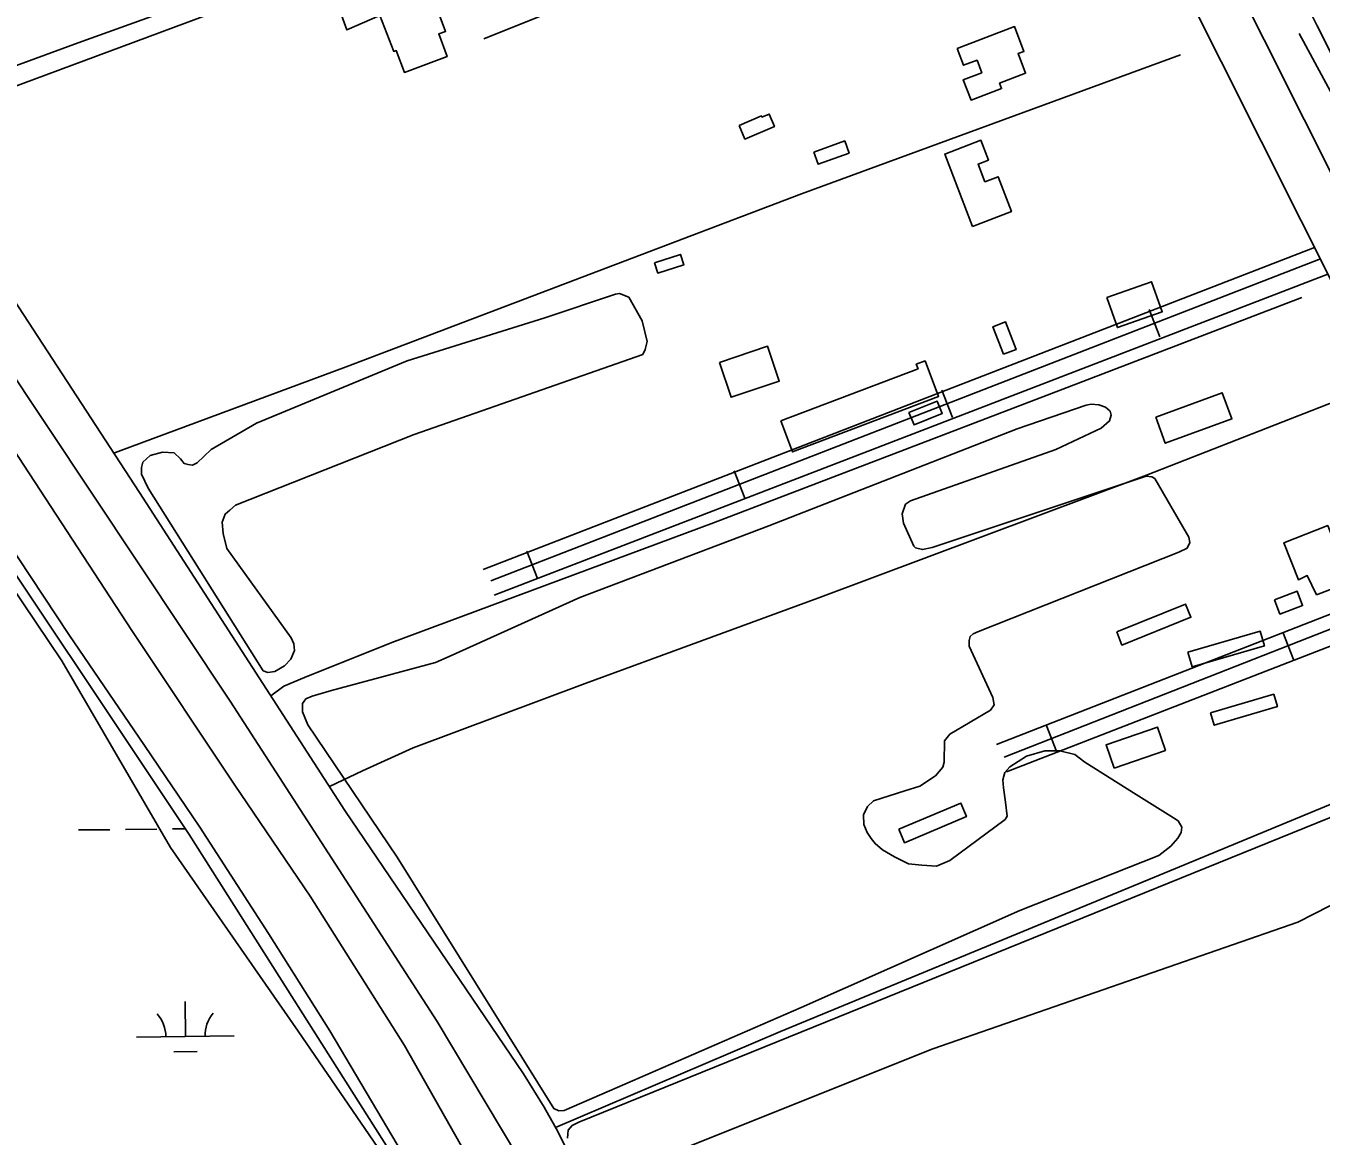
# Model space of a CAD drawing. Extents: x 3684037 to 3722149, y 433263 to 459021.
# Drawn here: x 3704871 to 3706197, y 442103 to 443240 of the extents above; entities that cross this region are included whole.
import ezdxf

# ---------------------------------------------------------------- set-up
doc = ezdxf.new("R2010")
doc.units = 0
for name, color, linetype in [('V-BLDG-OTLN', 7, 'Continuous'), ('V-LEVE-TOET', 7, 'Continuous'), ('V-RAIL-TRAK', 7, 'Continuous'), ('V-RIVR-EDGE', 7, 'Continuous'), ('V-ROAD-CNTR', 7, 'Continuous'), ('V-SITE-VEGE', 7, 'Continuous'), ('V-TOPO-SHOR', 7, 'Continuous'), ('V-WETL-SWMP', 7, 'Continuous')]:
    doc.layers.add(name, color=color, linetype=linetype)

msp = doc.modelspace()

# ---------------------------------------------------------------- linework, layer by layer
at = {"layer": 'V-BLDG-OTLN'}
for points in [[(3705191.2, 443259.3), (3705279.4, 443292.1), (3705300.9, 443234.2), (3705293.9, 443231.6), (3705302.5, 443208.5), (3705258.8, 443192.2), (3705250.4, 443214.6), (3705247.9, 443213.7), (3705233.7, 443250.4), (3705200, 443235.8)], [(3705824.4, 443216.9), (3705883.2, 443239.2), (3705892.8, 443213.8), (3705886.8, 443211.6), (3705894.4, 443191.4), (3705867.8, 443181.3), (3705869.9, 443175.8), (3705838.6, 443163.9), (3705830.7, 443184.8), (3705849.6, 443192), (3705844.8, 443204.8), (3705831, 443199.6)], [(3705601.3, 443138.1), (3705624.2, 443147.7), (3705624.7, 443146.6), (3705632.1, 443149.7), (3705637.5, 443136.8), (3705607.2, 443124.1)], [(3705677.6, 443110.8), (3705709.4, 443122.1), (3705713.8, 443109.7), (3705682.1, 443098.3)], [(3705840.2, 443034.6), (3705811.8, 443108.7), (3705848.8, 443122.8), (3705856.5, 443102.6), (3705845.8, 443098.5), (3705852.8, 443080.3), (3705866.3, 443085.5), (3705879.9, 443049.8)], [(3705514.8, 442997.5), (3705541.2, 443006), (3705544.6, 442995.2), (3705518.2, 442986.8)], [(3705977.6, 442961.8), (3706023.4, 442978), (3706034.3, 442947.3), (3705988.5, 442931.1)], [(3705871.7, 442903.7), (3705861, 442931.9), (3705874, 442936.9), (3705884.7, 442908.6)], [(3705581.1, 442895.4), (3705630.4, 442912), (3705642.4, 442876.3), (3705593.1, 442859.7)], [(3705643.9, 442835.6), (3705784.4, 442888.9), (3705782.6, 442893.6), (3705791.6, 442897), (3705805.5, 442860.6), (3705655.9, 442803.8)], [(3705775.1, 442844), (3705803.9, 442855.9), (3705809.1, 442843.3), (3705780.3, 442831.4)], [(3706027.6, 442839.4), (3706095.8, 442864.4), (3706105.6, 442837.6), (3706037.4, 442812.7)], [(3706192.3, 442657.6), (3706182.7, 442677.3), (3706173.6, 442673), (3706158.8, 442710.9), (3706203.6, 442728.4), (3706212.1, 442706.6), (3706215.2, 442707.8), (3706229.2, 442672)], [(3706149.2, 442652.5), (3706172.4, 442661.1), (3706177.9, 442646.5), (3706154.8, 442637.8)], [(3705987.7, 442619.7), (3706058.2, 442648.1), (3706063.7, 442634.5), (3705993.1, 442606.1)], [(3706060.6, 442598.9), (3706134.6, 442620.2), (3706138.9, 442605.3), (3706064.9, 442583.9)], [(3706083.8, 442536.6), (3706148.4, 442555.7), (3706152.1, 442543.1), (3706087.5, 442524)], [(3705985.1, 442480.1), (3705976.9, 442504), (3706029.4, 442522.1), (3706037.6, 442498.2)], [(3705764.7, 442417.5), (3705828.2, 442444.3), (3705833.9, 442430.6), (3705770.4, 442403.8)]]:
    msp.add_lwpolyline(points, close=True, dxfattribs=at)
at = {"layer": 'V-LEVE-TOET'}
for points in [[(3703678.2, 444565), (3703704.9, 444516.6), (3703776.5, 444412.6), (3703857.4, 444288.3), (3703975.1, 444111.4), (3704107.3, 443920.1), (3704229.6, 443734.3), (3704351.9, 443549), (3704453.8, 443399.5), (3704519.1, 443305.1), (3704613.3, 443155.1), (3704633.1, 443122.9), (3704642.4, 443111.5), (3704647.7, 443092.9), (3704656.4, 443084.5), (3704675.2, 443068.8), (3704694, 443050.8), (3704752.8, 442961.2), (3704858.2, 442807), (3704979.9, 442621.1), (3705085.3, 442462.7), (3705162.2, 442349.2), (3705258.8, 442196.2), (3705352.2, 442030.9)], [(3705256.9, 442085.8), (3705182.5, 442211.2), (3705119.7, 442311), (3705049.3, 442419.7), (3704992.8, 442503.4), (3704915.3, 442617), (3704837.3, 442734.7), (3704753.4, 442860.2), (3704676.4, 442968.5), (3704611.2, 443067.1), (3704564.1, 443138.8), (3704466.9, 443291.1), (3704365.6, 443442.4), (3704263.1, 443595.4), (3704143.7, 443775.8), (3704019.6, 443957), (3703954.3, 444052), (3703846.6, 444211.6), (3703769.7, 444322.8), (3703689.3, 444445.9), (3703628.8, 444537.4)]]:
    msp.add_lwpolyline(points, dxfattribs=at)
at = {"layer": 'V-RAIL-TRAK'}
msp.add_lwpolyline([(3705478.4, 444664.1), (3705565.2, 444491.2), (3705675.9, 444268.8), (3705719.3, 444182.8), (3705788.6, 444045.2), (3705916.5, 443788.3), (3706044.9, 443535), (3706175.3, 443275.1), (3706193, 443240), (3706263.4, 443098.9), (3706392.5, 442841.5), (3706443.6, 442739.8), (3706521.4, 442583.9), (3706601.1, 442426.5), (3706745.4, 442138.7), (3706864.5, 441901.8)], dxfattribs=at)
at = {"layer": 'V-RIVR-EDGE'}
msp.add_spline([(3705459.3, 448025.4), (3705478.2, 447991), (3705490.6, 447962.7), (3705497.9, 447946.9), (3705515.2, 447915.3), (3705550.2, 447853.8), (3705577.2, 447806.4), (3705592.1, 447777.2), (3705613, 447735.5), (3705627.1, 447702.7), (3705648.4, 447660.6), (3705670.9, 447613.3), (3705688.6, 447575.6), (3705703.1, 447542.8), (3705728.1, 447487.8), (3705750.2, 447433.1), (3705764.2, 447399.5), (3705787.6, 447350.5), (3705800.4, 447321.8), (3705823.8, 447277.7), (3705853.1, 447212.9), (3705867.2, 447179.7), (3705884.5, 447148.5), (3705906.2, 447095.5), (3705936, 447039.6), (3705952.5, 446996.3), (3705954.5, 446986.6), (3705964.5, 446959.1), (3705978.2, 446928.3), (3706001.9, 446883.8), (3706017.2, 446850.2), (3706031.3, 446824.3), (3706060.3, 446774.8), (3706084.9, 446736.8), (3706095.8, 446723.4), (3706096.2, 446720.2), (3706091.3, 446714.5), (3706089.7, 446713.3), (3706090.5, 446708.9), (3706096.1, 446705.6), (3706103, 446703.6), (3706108.6, 446696.7), (3706116.3, 446683.3), (3706130, 446657), (3706163.4, 446591.8), (3706169.4, 446575.6), (3706187.1, 446537.6), (3706212.8, 446473.6), (3706230.1, 446432.3), (3706247.4, 446398.3), (3706265.1, 446371.2), (3706278.8, 446345.3), (3706293.7, 446309.7), (3706314.6, 446262.3), (3706333.5, 446225.8), (3706356, 446180.1), (3706380.2, 446133.5), (3706396.3, 446102.4), (3706412.8, 446074.8), (3706429.7, 446038.8), (3706447, 445997.9), (3706455.4, 445962.3), (3706478.2, 445886.2), (3706492.7, 445852.2), (3706510.4, 445809.7), (3706528.1, 445771.7), (3706558.3, 445705.3), (3706582.8, 445657.1), (3706597.7, 445624.3), (3706628.3, 445558.3), (3706659.6, 445483), (3706677.7, 445432.8), (3706697, 445381), (3706750.1, 445262.4), (3706782.6, 445193.2), (3706806.8, 445141.8), (3706827.7, 445093.6), (3706851, 445029.3), (3706864.2, 444984.3), (3706871.8, 444949.5), (3706889.5, 444896.9), (3706899.9, 444865.8), (3706912.4, 444832.2), (3706928.8, 444798.2), (3706942.5, 444773.5), (3706966.3, 444725.3), (3706990.4, 444679.5), (3707017, 444624.5), (3707033.9, 444586), (3707080.5, 444482), (3707095.4, 444444.7), (3707112.3, 444405.1), (3707123.1, 444381.2), (3707171.4, 444273.5), (3707203.2, 444200.6), (3707218, 444163.8), (3707250.2, 444096.2), (3707257.4, 444074.3), (3707269.9, 444041.6), (3707288.4, 443990.6), (3707304, 443950.1), (3707343, 443838), (3707365.9, 443772), (3707378.7, 443728.7), (3707379.9, 443714.1), (3707381.1, 443702.8), (3707387.5, 443682.2), (3707398.3, 443657.1), (3707418.1, 443619), (3707439, 443578.5), (3707454.3, 443542.1), (3707473.1, 443492.7), (3707483.2, 443464.4), (3707531.1, 443368), (3707542.7, 443345), (3707550.8, 443323.9), (3707556.8, 443302.5), (3707556.8, 443297.6), (3707558.8, 443289.1), (3707568.4, 443273.3), (3707583.7, 443244.6), (3707593.8, 443221.9), (3707598.2, 443213.4), (3707609.5, 443204.9), (3707611.9, 443195.2), (3707611.9, 443180.6), (3707615.5, 443168.1), (3707621.9, 443150.3), (3707634.4, 443126.8), (3707648.1, 443102.1), (3707655.3, 443081.8), (3707660.5, 443073.3), (3707674.2, 443051.5), (3707678.6, 443034.1), (3707682.6, 443015.5), (3707689.5, 442998.5), (3707701.9, 442964.5), (3707714, 442928.4), (3707721.2, 442903.3), (3707726.4, 442888.8), (3707738.1, 442871.8), (3707743.7, 442857.2), (3707744.5, 442845.1), (3707747.3, 442826.1), (3707753.7, 442815.5), (3707763, 442801.3), (3707770.2, 442783.9), (3707772.6, 442762.1), (3707776.2, 442738.2), (3707779.8, 442720), (3707786.6, 442702.6), (3707805.5, 442663.3), (3707822.8, 442627.3), (3707832, 442599.4), (3707839.2, 442573.9), (3707845.7, 442561.3), (3707852.5, 442552.4), (3707860.2, 442541.9), (3707869.5, 442530.6), (3707886.4, 442507.9), (3707898.9, 442479.9), (3707916.1, 442434.6), (3707928.6, 442395.8), (3707943.4, 442356.5), (3707965.6, 442316.4), (3707989.7, 442269), (3708009.8, 442227.7), (3708024.7, 442192.5), (3708061.3, 442114.4), (3708074.2, 442088.5), (3708094.3, 442045.6), (3708116, 441996.6), (3708126.1, 441968.3), (3708137.7, 441927.8), (3708147.3, 441899.5), (3708157.8, 441868.3), (3708179.1, 441812.4), (3708204, 441746.9), (3708227.7, 441693.8), (3708249.8, 441646.1), (3708265.1, 441615.3), (3708271.5, 441595.9), (3708278.4, 441582.1), (3708308.1, 441508.4), (3708330.6, 441457.8), (3708349.9, 441405.2), (3708369.6, 441340.1), (3708384, 441295.6), (3708395.3, 441268.4), (3708411.8, 441234.8), (3708423.4, 441209.3), (3708441.1, 441169.7), (3708458.4, 441135.2), (3708469.3, 441110.5), (3708475.3, 441089.1), (3708486.9, 441061.6), (3708507.1, 441017.4), (3708523.5, 440978.6), (3708539.2, 440935.7), (3708564.1, 440883.1), (3708587.1, 440841.3), (3708595.1, 440826.8), (3708600.4, 440809.4), (3708606.7, 440778.2), (3708615.6, 440755.1), (3708636.9, 440692), (3708652.9, 440644.3), (3708673.4, 440592), (3708688.7, 440554.4), (3708706, 440506.6), (3708725.7, 440462.9), (3708743.4, 440422.4), (3708759.4, 440387.6), (3708800.1, 440293.3), (3708821, 440246.3), (3708835, 440211.5), (3708849.1, 440180.4), (3708876.1, 440124.9), (3708892.2, 440093.7), (3708912.3, 440054.9), (3708922.3, 440031), (3708932, 439999.8), (3708939.2, 439978.8), (3708948, 439954.1), (3708952.4, 439931.8), (3708956, 439911.6), (3708960, 439899.5), (3708969.6, 439870.3), (3708986.9, 439829.8), (3708999.4, 439794.2), (3709014.7, 439755.4), (3709034.7, 439705.2), (3709046.8, 439671.6), (3709063.3, 439633.1), (3709075.8, 439614.5), (3709093.1, 439592.6), (3709106, 439574.4), (3709121.7, 439548.9), (3709151.5, 439484.1), (3709171.6, 439447.3), (3709197.4, 439407.6), (3709211.1, 439376.8), (3709222.3, 439350.1), (3709240.4, 439308.8), (3709252.9, 439281.7), (3709266.1, 439254.9), (3709271, 439245.6), (3709296.3, 439199.9), (3709313.2, 439159), (3709331.3, 439114.9), (3709341.3, 439082.5), (3709360.3, 439046.5), (3709378.8, 439008.8), (3709407.7, 438944.4), (3709416.4, 438923.6)], degree=3, dxfattribs=at)
at = {"layer": 'V-ROAD-CNTR'}
for p, q in [((3706020.8, 442949.5), (3706031.7, 442921.5)), ((3705808.6, 442867), (3705819.5, 442839.1)), ((3705596.3, 442784.6), (3705607.2, 442756.6)), ((3705384.1, 442702.1), (3705395, 442674.2)), ((3706157.6, 442619.4), (3706168.5, 442591.4)), ((3705915.4, 442524.4), (3705926.4, 442496.4))]:
    msp.add_line(p, q, dxfattribs=at)
for points in [[(3705345.7, 444802.7), (3705933.6, 443634.4), (3706343.6, 442817.1), (3706492.4, 442521.2)], [(3705301.7, 444780.5), (3705889.6, 443612.2), (3706299.6, 442795), (3706448.4, 442499.1)], [(3705957.5, 443474.2), (3705340.1, 443226.6)], [(3705126.1, 443292.7), (3705069.3, 443274.7), (3704924.8, 443222.5), (3704803.8, 443178.2)], [(3705339.4, 442683.5), (3706190.1, 443013.2)], [(3705347.1, 442671.7), (3706196.1, 443001.4)], [(3705350.7, 442657.1), (3706203.9, 442985.8)], [(3705864.8, 442504.2), (3706350.5, 442693.9)], [(3705872.5, 442491.4), (3706356.7, 442681.4)], [(3705874.8, 442476.4), (3706364.3, 442666.5)]]:
    msp.add_lwpolyline(points, dxfattribs=at)
at = {"layer": 'V-SITE-VEGE'}
for p, q in [((3704796.8, 442755.3), (3704908.1, 442589.8)), ((3704908.1, 442589.8), (3705019.4, 442398.8)), ((3705019.4, 442398.8), (3705149.9, 442211)), ((3705149.9, 442211), (3705302.6, 441988.1))]:
    msp.add_line(p, q, dxfattribs=at)
for points in [[(3705502.9, 442903.6), (3705268.9, 442821.5), (3705085.9, 442749.3), (3705080, 442744.1), (3705075.3, 442740.1), (3705072.3, 442731.9), (3705073.3, 442720.2), (3705077.2, 442705), (3705142.8, 442613.4), (3705145.7, 442607.5), (3705146.2, 442600.5), (3705142.6, 442591.8), (3705136.1, 442584.8), (3705126, 442579.1), (3705119, 442578), (3705114.3, 442579.8), (3704996.6, 442766.8), (3704989.7, 442780.9), (3704989.8, 442788), (3704991, 442793.2), (3704998.7, 442800.2), (3705011.1, 442803.5), (3705023.3, 442802.8), (3705029.7, 442796.9), (3705033.2, 442792.1), (3705037.3, 442790.9), (3705041.9, 442790.3), (3705046.6, 442792.6), (3705060.9, 442806.4), (3705107.4, 442833.4), (3705261.6, 442897.1), (3705402.6, 442941.1), (3705474.9, 442965.4), (3705479, 442965.9), (3705488.3, 442962.3), (3705502.1, 442938.1), (3705507.1, 442917), (3705505.3, 442908.8)], [(3705184.2, 442559.5), (3705272.9, 442583.6), (3705290.5, 442588.1), (3705304.6, 442594.3), (3705438.2, 442654.8), (3705631.7, 442728), (3705885.9, 442827.4), (3705956.4, 442851.7), (3705961.7, 442852.8), (3705969.3, 442852.1), (3705976.3, 442849.7), (3705980.9, 442845.5), (3705982.1, 442841.4), (3705980.2, 442835.6), (3705971.9, 442828.1), (3705925.4, 442806.4), (3705776.7, 442753.7), (3705771.4, 442750.3), (3705768.3, 442740.4), (3705769.4, 442731), (3705780.2, 442707.5), (3705781.9, 442705.7), (3705788.9, 442703.8), (3705798.9, 442706.1), (3706017.8, 442778.9), (3706023.7, 442778.3), (3706026.6, 442776.5), (3706043.2, 442748.2), (3706061.6, 442716.4), (3706062.7, 442711.1), (3706059.7, 442705.3), (3706051.4, 442701.3), (3705846.1, 442620), (3705840.8, 442617.7), (3705837.9, 442614.8), (3705836.7, 442610.8), (3705836.6, 442604.9), (3705861.1, 442552.5), (3705862.2, 442544.9), (3705858.6, 442539.6), (3705816.8, 442515), (3705811.4, 442508), (3705811.2, 442486.4), (3705809.9, 442481.1), (3705802.2, 442472.4), (3705786.3, 442461.5), (3705771, 442457), (3705738.7, 442446.8), (3705732.7, 442441), (3705728.5, 442432.3), (3705729, 442422.4), (3705732.4, 442414.1), (3705736.4, 442408.2), (3705740.5, 442402.9), (3705748, 442396.4), (3705760.2, 442389.2), (3705774.8, 442382), (3705788.2, 442380.7), (3705803.4, 442379.9), (3705817, 442385.6), (3705873.7, 442427.6), (3705875.5, 442431.1), (3705873.9, 442445.2), (3705871.7, 442459.9), (3705871.2, 442468.1), (3705873.1, 442475.7), (3705878.4, 442481.4), (3705895.5, 442492.4), (3705914.3, 442498), (3705929.6, 442497.8), (3705944.7, 442494.1), (3705955.2, 442486.4), (3706007.5, 442453), (3706045.8, 442429.1), (3706050.5, 442426.1), (3706054.5, 442419.6), (3706053.8, 442414.3), (3706050.3, 442408.5), (3706043.1, 442400.4), (3706030.7, 442390.6), (3705888.4, 442334.4), (3705664.7, 442235.2), (3705468.7, 442149.7), (3705422.2, 442129.8), (3705416.9, 442129.3), (3705411.7, 442131.7), (3705251.4, 442388.9), (3705160, 442524.6), (3705154.3, 442537.6), (3705154.4, 442546.4), (3705158, 442551), (3705164.4, 442553.9)]]:
    msp.add_lwpolyline(points, close=True, dxfattribs=at)
msp.add_lwpolyline([(3705425.5, 442101.4), (3705426.2, 442109.6), (3705430.4, 442114.3), (3705437.4, 442117.7), (3706268.7, 442454.8), (3706291.6, 442463.3), (3706306.3, 442469), (3706314.5, 442469.5), (3706323.3, 442467.6), (3706328.5, 442464.1), (3706331.9, 442453.5), (3706330.6, 442443.5), (3706322.2, 442425.5), (3706270, 442371.8), (3706172.9, 442322.5), (3705799.6, 442192.9), (3705510.1, 442077)], dxfattribs=at)
at = {"layer": 'V-TOPO-SHOR'}
msp.add_line((3706174.4, 443232), (3706247, 443097.5), dxfattribs=at)
for points in [[(3702754.8, 446246.6), (3702822.9, 446122.9), (3702921.1, 445919.9), (3702985, 445781.6), (3703046.7, 445655.6), (3703127.9, 445495.4), (3703184, 445391.2), (3703230.5, 445316.9), (3703293.6, 445214.9), (3703368.4, 445103.4), (3703503.5, 444908.1), (3703593.2, 444775.3), (3703742.7, 444553.5), (3703904.2, 444309.8), (3704073.8, 444057.9), (3704201.9, 443858.6), (3704345.7, 443650.3), (3704560, 443320.5), (3704751, 443043.8), (3705080.3, 442548.8), (3705292.3, 442220.9), (3705391.6, 442054.7)], [(3703738.9, 444626.7), (3703864.8, 444442), (3704061.5, 444152.9), (3704180.2, 443976), (3704292.6, 443808.3), (3704466.2, 443548.2), (3704606.4, 443334), (3704719.6, 443163.5), (3704743.1, 443129.3), (3704849, 442974.7), (3704987.5, 442762.4), (3705197.8, 442436.8), (3705380.6, 442167.2), (3705401.9, 442133), (3705415.6, 442108.2), (3705523, 441892.8)], [(3705879.1, 443556.6), (3705572, 443441.5), (3705383.9, 443371.8), (3705138.1, 443281.7), (3704853.5, 443175.6)], [(3706053.1, 443210.3), (3705665.1, 443068), (3705199.3, 442891), (3704965.9, 442804.3), (3704961.3, 442802.5)], [(3706177.3, 442961.9), (3705932.7, 442868.1), (3705575.2, 442731.3), (3705245.9, 442608.8), (3705156.5, 442573), (3705135.3, 442563.9), (3705122, 442554.2)], [(3706226.7, 442861.4), (3706018.1, 442779.9), (3705681.7, 442654), (3705443.6, 442566.7), (3705267.8, 442500.9), (3705216, 442477.5), (3705182.1, 442461.2)], [(3706398.2, 442522.3), (3706047.8, 442377.4), (3705643.6, 442210.7), (3705413.3, 442112.3)]]:
    msp.add_lwpolyline(points, dxfattribs=at)
at = {"layer": 'V-WETL-SWMP'}
for p, q in [((3704925.4, 442416.8), (3704957.4, 442417.1)), ((3704973.4, 442417.3), (3705005.4, 442417.7)), ((3705021.4, 442417.9), (3705034.6, 442418)), ((3705034.7, 442205.4), (3705034.3, 442241.4)), ((3704984.7, 442204.8), (3705084.7, 442206)), ((3705022.9, 442189.8), (3705046.8, 442190.1))]:
    msp.add_line(p, q, dxfattribs=at)
msp.add_lwpolyline([(3705259.9, 442062.8), (3705038.5, 442412.3), (3704792.3, 442781.1), (3704610.3, 443056.4), (3704527.5, 443178.6), (3704266.2, 443572.4), (3704003.7, 443964), (3703736.4, 444355.6), (3703622.7, 444534.6)], dxfattribs=at)
for centre, start, end in [((3704979.4, 442205.2), 359.8949, 41.4385), ((3705089.9, 442206.5), 139.8949, 181.4385)]:
    msp.add_arc(centre, 35.2, start, end, dxfattribs=at)

doc.saveas('drawing.dxf')
